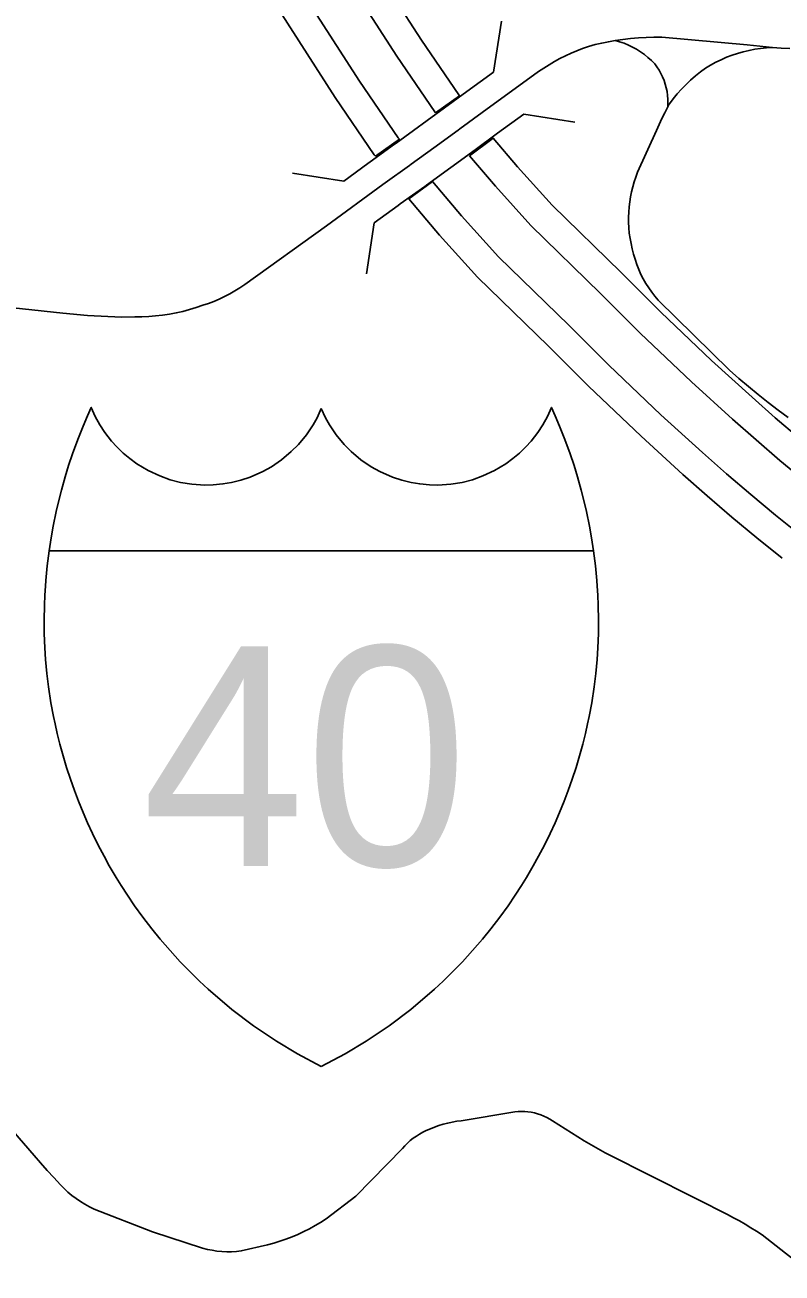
# Model space of a CAD drawing. Extents: x -19 to 366, y -4 to 359.
# Drawn here: x 152.458 to 152.873, y 194.702 to 195.386 of the extents above; entities that cross this region are included whole.
import ezdxf

# ---------------------------------------------------------------- set-up
doc = ezdxf.new("R2010")
doc.units = 0
for name, color, linetype in [('R_Exist Surface Annot', 7, 'Continuous'), ('R_Horz Alg', 7, 'Continuous'), ('R_Striping', 7, 'Continuous'), ('R_Water', 7, 'Continuous'), ('Sheet Fence', 7, 'Continuous')]:
    doc.layers.add(name, color=color, linetype=linetype)

msp = doc.modelspace()

# ---------------------------------------------------------------- linework, layer by layer
at = {"layer": 'R_Exist Surface Annot'}
for points in [[(152.25878, 195.92345), (152.24962, 195.91019), (152.26472, 195.89895), (152.3093, 195.86117), (152.35554, 195.8167), (152.39073, 195.77782), (152.42126, 195.74052), (152.45938, 195.68705), (152.49117, 195.63718), (152.51483, 195.60003), (152.54353, 195.55479), (152.57113, 195.51134), (152.58689, 195.48643), (152.59011, 195.48136), (152.61021, 195.4496), (152.63141, 195.41627), (152.66179, 195.36908), (152.68263, 195.33864), (152.68301, 195.33812)], [(152.68301, 195.33812), (152.69614, 195.34743), (152.69578, 195.34793), (152.6752, 195.37798), (152.64497, 195.42495), (152.6238, 195.45822), (152.6037, 195.48998), (152.60049, 195.49505), (152.58473, 195.51996), (152.55712, 195.56341), (152.52842, 195.60866), (152.50475, 195.64583), (152.47273, 195.69606), (152.43405, 195.7503), (152.40293, 195.78832), (152.3671, 195.82792), (152.32009, 195.87312), (152.27475, 195.91156), (152.25878, 195.92345)], [(152.23596, 195.88967), (152.22714, 195.87616), (152.23938, 195.86705), (152.28199, 195.83093), (152.3263, 195.78833), (152.35986, 195.75124), (152.38889, 195.71577), (152.42561, 195.66427), (152.45683, 195.6153), (152.48046, 195.57819), (152.50915, 195.53296), (152.53674, 195.48953), (152.5525, 195.46463), (152.55571, 195.45956), (152.57582, 195.42778), (152.59712, 195.39432), (152.62786, 195.34655), (152.64937, 195.31514), (152.64999, 195.31429)], [(152.64999, 195.31429), (152.66311, 195.32362), (152.66252, 195.32443), (152.64127, 195.35545), (152.61068, 195.403), (152.58942, 195.43641), (152.56931, 195.46818), (152.56609, 195.47325), (152.55033, 195.49815), (152.52275, 195.54159), (152.49405, 195.58682), (152.47041, 195.62395), (152.43896, 195.67328), (152.40169, 195.72556), (152.37206, 195.76175), (152.33786, 195.79955), (152.29279, 195.84289), (152.2494, 195.87966), (152.23596, 195.88967)], [(152.88226, 195.15981), (152.86934, 195.17089), (152.85658, 195.18214), (152.83438, 195.20232), (152.80652, 195.22885), (152.78476, 195.25055), (152.7469, 195.2874), (152.72794, 195.30848), (152.71462, 195.32414), (152.7016, 195.31459)], [(152.7016, 195.31459), (152.71582, 195.29788), (152.73529, 195.27623), (152.77346, 195.23908), (152.79528, 195.21732), (152.82342, 195.19053), (152.84584, 195.17015), (152.85878, 195.15874), (152.87187, 195.14751), (152.88513, 195.13648)], [(152.8731, 195.09384), (152.8593, 195.105), (152.84559, 195.1164), (152.83206, 195.12801), (152.81867, 195.13981), (152.79568, 195.16072), (152.76686, 195.18815), (152.74488, 195.21008), (152.70592, 195.248), (152.68517, 195.27107), (152.66827, 195.29094), (152.68134, 195.30042)], [(152.68134, 195.30042), (152.69729, 195.28167), (152.71753, 195.25916), (152.75618, 195.22154), (152.7781, 195.19968), (152.80664, 195.17251), (152.82941, 195.1518), (152.84262, 195.14015), (152.85598, 195.1287), (152.86951, 195.11744), (152.88316, 195.10641)]]:
    msp.add_lwpolyline(points, dxfattribs=at)
at = {"layer": 'R_Horz Alg'}
for points in [[(152.47096, 195.09793), (152.47205, 195.10507), (152.47318, 195.11139), (152.47485, 195.11953), (152.47608, 195.12483), (152.47768, 195.13113), (152.47976, 195.13854), (152.48167, 195.14472), (152.4838, 195.1511), (152.48665, 195.15893), (152.48958, 195.16628), (152.49202, 195.17199), (152.49405, 195.17649), (152.49625, 195.17164), (152.49879, 195.16702), (152.50157, 195.16277), (152.50521, 195.15807), (152.50808, 195.1549), (152.51164, 195.15146), (152.51523, 195.14845), (152.51913, 195.14561), (152.52532, 195.1419), (152.53168, 195.13894), (152.53743, 195.1369), (152.54312, 195.13544), (152.54922, 195.13443), (152.55631, 195.13396), (152.56097, 195.13405), (152.56632, 195.13455), (152.57108, 195.13536), (152.57619, 195.13662), (152.58132, 195.13832), (152.58823, 195.14136), (152.593, 195.14404), (152.59853, 195.14782), (152.60384, 195.15229), (152.60772, 195.1562), (152.61215, 195.16158), (152.6158, 195.16704), (152.61794, 195.17088), (152.6203, 195.17593)], [(152.6203, 195.17593), (152.62265, 195.17088), (152.6248, 195.16704), (152.62845, 195.16158), (152.63287, 195.1562), (152.63675, 195.15229), (152.64206, 195.14782), (152.64759, 195.14404), (152.65237, 195.14136), (152.65927, 195.13832), (152.66441, 195.13662), (152.66951, 195.13536), (152.67427, 195.13455), (152.67962, 195.13405), (152.68429, 195.13396), (152.69137, 195.13443), (152.69748, 195.13544), (152.70316, 195.1369), (152.70891, 195.13894), (152.71527, 195.1419), (152.72146, 195.14561), (152.72537, 195.14845), (152.72895, 195.15146), (152.73251, 195.1549), (152.73538, 195.15807), (152.73902, 195.16277), (152.7418, 195.16702), (152.74434, 195.17164), (152.74654, 195.17649), (152.74858, 195.17199), (152.75101, 195.16628), (152.75394, 195.15893), (152.75679, 195.1511), (152.75892, 195.14472), (152.76083, 195.13854), (152.76291, 195.13113), (152.76451, 195.12483), (152.76574, 195.11953), (152.76741, 195.11139), (152.76854, 195.10507), (152.76963, 195.09793)], [(152.6203, 194.81502), (152.60721, 194.822), (152.5957, 194.82892), (152.58303, 194.83748), (152.57121, 194.84643), (152.55828, 194.85745), (152.55346, 194.86194), (152.54798, 194.86731), (152.54289, 194.87256), (152.53733, 194.87866), (152.53186, 194.88501), (152.5273, 194.89063), (152.52237, 194.89706), (152.51787, 194.90328), (152.51398, 194.90898), (152.51056, 194.91426), (152.50774, 194.91881), (152.504, 194.92519), (152.5011, 194.93041), (152.4979, 194.93651), (152.49479, 194.94282), (152.49209, 194.94867), (152.48964, 194.9543), (152.48706, 194.96063), (152.48483, 194.96649), (152.48267, 194.97261), (152.48057, 194.97901), (152.47861, 194.98555), (152.4769, 194.9918), (152.47542, 194.99773), (152.47422, 195.00302), (152.4734, 195.00695), (152.47198, 195.01456), (152.47061, 195.02333), (152.46968, 195.03065), (152.46901, 195.03836), (152.46861, 195.0446), (152.46832, 195.05251), (152.46824, 195.0599), (152.46839, 195.06811), (152.46862, 195.07352), (152.46892, 195.07848), (152.46915, 195.0816), (152.46992, 195.08968), (152.47095, 195.09793)], [(152.76963, 195.09793), (152.47096, 195.09793)], [(152.47096, 195.09793), (152.76963, 195.09793)], [(152.76963, 195.09793), (152.77067, 195.08968), (152.77144, 195.0816), (152.77167, 195.07848), (152.77197, 195.07352), (152.7722, 195.06811), (152.77235, 195.0599), (152.77227, 195.05251), (152.77198, 195.0446), (152.77159, 195.03836), (152.77091, 195.03065), (152.76999, 195.02333), (152.76862, 195.01456), (152.76719, 195.00695), (152.76638, 195.00302), (152.76517, 194.99773), (152.76369, 194.9918), (152.76198, 194.98555), (152.76002, 194.97901), (152.75793, 194.97261), (152.75576, 194.96649), (152.75354, 194.96063), (152.75096, 194.9543), (152.7485, 194.94867), (152.7458, 194.94282), (152.74269, 194.93651), (152.73949, 194.93041), (152.73659, 194.92519), (152.73285, 194.91881), (152.73003, 194.91426), (152.72661, 194.90898), (152.72272, 194.90328), (152.71822, 194.89706), (152.7133, 194.89063), (152.70873, 194.88501), (152.70327, 194.87866), (152.6977, 194.87256), (152.69261, 194.86731), (152.68714, 194.86194), (152.68231, 194.85745), (152.66938, 194.84643), (152.65756, 194.83748), (152.64489, 194.82892), (152.63338, 194.822), (152.6203, 194.81502)]]:
    msp.add_lwpolyline(points, dxfattribs=at)
at = {"layer": 'R_Striping'}
for points in [[(152.6963, 195.32932), (152.70856, 195.33833), (152.73133, 195.35487), (152.73675, 195.35878), (152.73953, 195.36077), (152.74237, 195.36266), (152.74527, 195.36447), (152.7482, 195.3662), (152.75121, 195.36782), (152.75427, 195.36936), (152.75735, 195.3708), (152.76051, 195.37215), (152.76367, 195.3734), (152.7669, 195.37455), (152.7705, 195.37551), (152.77414, 195.37635), (152.77781, 195.37709), (152.78149, 195.37772)], [(152.78149, 195.37772), (152.78573, 195.37835), (152.78998, 195.37885), (152.79423, 195.37921), (152.79851, 195.37945), (152.80277, 195.37954), (152.80706, 195.37951), (152.85394, 195.3753), (152.85739, 195.37493), (152.86085, 195.37459), (152.8643, 195.37427), (152.86774, 195.37397)], [(152.78149, 195.37772), (152.78395, 195.37703), (152.78637, 195.37621), (152.78874, 195.37524), (152.79105, 195.37414), (152.79329, 195.37291), (152.79544, 195.37155), (152.79752, 195.37007), (152.79951, 195.36847), (152.80141, 195.36676), (152.80319, 195.36494), (152.80442, 195.36326), (152.80557, 195.36149), (152.80662, 195.35966), (152.80752, 195.35777), (152.80832, 195.35583), (152.80899, 195.35383), (152.80955, 195.3518), (152.80997, 195.34974), (152.81027, 195.34765), (152.81042, 195.34555), (152.81046, 195.34345), (152.81036, 195.34134)], [(152.86774, 195.37397), (152.86453, 195.37377), (152.86129, 195.37344), (152.85811, 195.37296), (152.85493, 195.37235), (152.85178, 195.3716), (152.84868, 195.37071), (152.84561, 195.36969), (152.84259, 195.36853), (152.83962, 195.36724), (152.83672, 195.36583), (152.83388, 195.36429), (152.83111, 195.36263), (152.82828, 195.36054), (152.82555, 195.35834), (152.82292, 195.35603), (152.82037, 195.35362), (152.81793, 195.3511), (152.81559, 195.34849), (152.81335, 195.34579), (152.81123, 195.343), (152.81112, 195.34281), (152.81092, 195.34244), (152.81081, 195.34225), (152.81061, 195.34187), (152.81036, 195.34134)], [(152.87733, 195.37329), (152.87254, 195.37361), (152.86774, 195.37397)], [(152.81036, 195.34134), (152.80878, 195.33814), (152.80719, 195.33492), (152.80565, 195.33169), (152.80412, 195.32845), (152.79381, 195.30547), (152.79285, 195.30284), (152.79198, 195.30017), (152.79121, 195.29747), (152.79054, 195.29475), (152.78998, 195.292), (152.78952, 195.28923), (152.78917, 195.28645), (152.78893, 195.28365), (152.7888, 195.28085), (152.78876, 195.27805), (152.78897, 195.2751), (152.78927, 195.27217), (152.78969, 195.26924), (152.7902, 195.26634), (152.79083, 195.26345), (152.79158, 195.26059), (152.79242, 195.25777), (152.79338, 195.25498), (152.79444, 195.25222), (152.79561, 195.24951), (152.79694, 195.24699), (152.79839, 195.24453), (152.79993, 195.24213), (152.80156, 195.2398), (152.80331, 195.23753), (152.80513, 195.23535), (152.84417, 195.19692), (152.84938, 195.1924), (152.85465, 195.18795), (152.85999, 195.18359), (152.86542, 195.17931), (152.8709, 195.17511), (152.87645, 195.171)], [(152.66965, 195.30996), (152.68205, 195.31891), (152.69533, 195.3286), (152.6963, 195.32932)], [(152.43909, 195.23234), (152.47855, 195.22814), (152.49206, 195.22699), (152.51073, 195.22611), (152.51804, 195.22625), (152.52186, 195.22625), (152.52564, 195.22639), (152.52942, 195.22667), (152.5332, 195.22709), (152.53697, 195.22765), (152.54069, 195.22835), (152.54441, 195.22919), (152.54807, 195.23017), (152.55171, 195.23128), (152.5553, 195.23252), (152.55835, 195.23355), (152.56137, 195.2347), (152.56434, 195.23597), (152.56723, 195.23736), (152.5701, 195.23885), (152.57287, 195.24047), (152.57561, 195.24219), (152.57826, 195.24402), (152.62315, 195.27616), (152.65407, 195.29881), (152.65534, 195.29972), (152.66872, 195.30929), (152.66965, 195.30996)], [(152.8818, 194.70748), (152.86978, 194.71668), (152.86211, 194.72271), (152.85907, 194.72472), (152.85595, 194.72668), (152.85282, 194.72857), (152.84964, 194.73041), (152.84643, 194.73218), (152.84318, 194.7339), (152.8264, 194.74227), (152.79887, 194.7562), (152.78001, 194.76572), (152.77607, 194.76776), (152.77217, 194.76988), (152.76834, 194.7721), (152.76455, 194.77439), (152.7471, 194.78529), (152.74558, 194.78626), (152.74399, 194.78714), (152.74236, 194.78793), (152.74068, 194.78861), (152.73898, 194.78918), (152.73724, 194.78965), (152.73545, 194.79002), (152.73366, 194.79027), (152.73186, 194.79041), (152.73006, 194.79044), (152.72824, 194.79036), (152.72644, 194.79017), (152.69708, 194.78534), (152.6946, 194.78503), (152.69213, 194.78461), (152.68966, 194.78408), (152.68723, 194.78345), (152.68484, 194.78272), (152.68247, 194.78188), (152.68016, 194.78095), (152.67787, 194.77991), (152.676, 194.77903), (152.67418, 194.77804), (152.67244, 194.77694), (152.67075, 194.77574), (152.66913, 194.77445), (152.6676, 194.77307), (152.66616, 194.77159), (152.66478, 194.77004), (152.63932, 194.74398), (152.6229, 194.73151), (152.61993, 194.72961), (152.6169, 194.72782), (152.6138, 194.72612), (152.61065, 194.72453), (152.60745, 194.72304), (152.60423, 194.72166), (152.60092, 194.72039), (152.59762, 194.71923), (152.59424, 194.71818), (152.59086, 194.71724), (152.57639, 194.71392), (152.57375, 194.71365), (152.57108, 194.71352), (152.5684, 194.71351), (152.56572, 194.71364), (152.56306, 194.71389), (152.56042, 194.71429), (152.5578, 194.7148), (152.5552, 194.71545), (152.52774, 194.72437), (152.49573, 194.73684), (152.49313, 194.73811), (152.49062, 194.7395), (152.48816, 194.74102), (152.48579, 194.74265), (152.48352, 194.74439), (152.4813, 194.74625), (152.47921, 194.74821), (152.47721, 194.75028), (152.47347, 194.75415), (152.46982, 194.75812), (152.46629, 194.76219), (152.46285, 194.76634), (152.45115, 194.77979)]]:
    msp.add_lwpolyline(points, dxfattribs=at)
at = {"layer": 'R_Water'}
for points in [[(152.7147, 195.36035), (152.71915, 195.38841)], [(152.68789, 195.34076), (152.70018, 195.3498), (152.7147, 195.36035)], [(152.63259, 195.30069), (152.64574, 195.31033), (152.64709, 195.31128), (152.66041, 195.32081), (152.6613, 195.32146), (152.68789, 195.34076)], [(152.70472, 195.31787), (152.71695, 195.32686), (152.7314, 195.33737)], [(152.75946, 195.33292), (152.7314, 195.33737)], [(152.64938, 195.27777), (152.66239, 195.2873), (152.66359, 195.28816), (152.67703, 195.29777), (152.678, 195.29847), (152.70472, 195.31787)], [(152.60451, 195.30502), (152.63259, 195.30069)], [(152.64938, 195.27777), (152.64505, 195.2497)]]:
    msp.add_lwpolyline(points, dxfattribs=at)
at = {"layer": 'Sheet Fence'}
for points in [[(156.50946, 189.3937), (156.44759, 191.65634), (156.2114, 200.27623), (155.97446, 208.89626), (155.73678, 217.51643), (155.49836, 226.13674), (155.2592, 234.75719), (155.01929, 243.37778), (154.77865, 251.9985), (154.53727, 260.61937), (154.29515, 269.24038), (154.0523, 277.86152), (153.80871, 286.48281), (153.56438, 295.10424), (153.31933, 303.72581), (153.07354, 312.34752), (152.82702, 320.96938), (152.57978, 329.59137), (152.3318, 338.21351), (152.0831, 346.83579)], [(154.11585, 1.87092), (153.9063, 10.48743), (153.69602, 19.10409), (153.48501, 27.72087), (153.27327, 36.3378), (153.0608, 44.95486), (152.84759, 53.57206), (152.63366, 62.1894), (152.419, 70.80688), (152.20362, 79.42449), (151.98751, 88.04225), (151.77068, 96.66014), (151.55312, 105.27817), (151.33484, 113.89634), (151.11584, 122.51465), (150.89612, 131.13311), (150.67568, 139.7517), (150.45452, 148.37043), (150.23264, 156.98931), (150.01005, 165.60832), (149.78674, 174.22748), (149.56272, 182.84677), (149.33799, 191.46621), (149.11254, 200.0858), (148.88638, 208.70552), (148.65952, 217.32539), (148.43194, 225.9454), (148.20366, 234.56555), (147.97466, 243.18584), (147.74497, 251.80628), (147.51457, 260.42687), (147.28346, 269.04759), (147.05165, 277.66846), (146.81914, 286.28948), (146.58593, 294.91064), (146.35202, 303.53194), (146.11742, 312.15339), (145.88211, 320.77499), (145.64611, 329.39673), (145.40941, 338.01861), (145.17202, 346.64065)], [(0, 189.51617), (7.11214, 189.52059), (14.22427, 189.53386), (21.33637, 189.55597), (28.44845, 189.58693), (35.56048, 189.62672), (42.67245, 189.67537), (49.78436, 189.73285), (56.89619, 189.79918), (64.00793, 189.87436), (71.11958, 189.95838), (78.23111, 190.05124), (85.34253, 190.15294), (92.45381, 190.26349), (99.56495, 190.38288), (106.67593, 190.51112), (113.78675, 190.6482), (120.89739, 190.79412), (128.00785, 190.94888), (135.11811, 191.11248), (142.22816, 191.28493), (149.33799, 191.46621), (156.44759, 191.65634), (163.55694, 191.85531), (170.66605, 192.06312), (177.77489, 192.27977), (184.88345, 192.50526), (191.99173, 192.73959), (199.09971, 192.98276), (206.20739, 193.23477), (213.31474, 193.49561), (220.42177, 193.7653), (227.52845, 194.04382), (234.63479, 194.33118), (241.74076, 194.62738), (248.84635, 194.93241), (255.95157, 195.24628), (263.05638, 195.56898), (270.16079, 195.90052), (277.26478, 196.24089), (284.36834, 196.5901), (291.47147, 196.94814), (298.57414, 197.31501), (305.67635, 197.69072), (312.77809, 198.07525), (319.87934, 198.46862), (326.9801, 198.87082), (334.08035, 199.28185), (341.18009, 199.7017)]]:
    msp.add_spline(points, degree=3, dxfattribs=at)

# ---------------------------------------------------------------- texts
at = {"layer": 'R_Horz Alg'}
msp.add_text('40', height=0.120302, dxfattribs=at).set_placement((152.52184, 194.92513))

doc.saveas('drawing.dxf')
